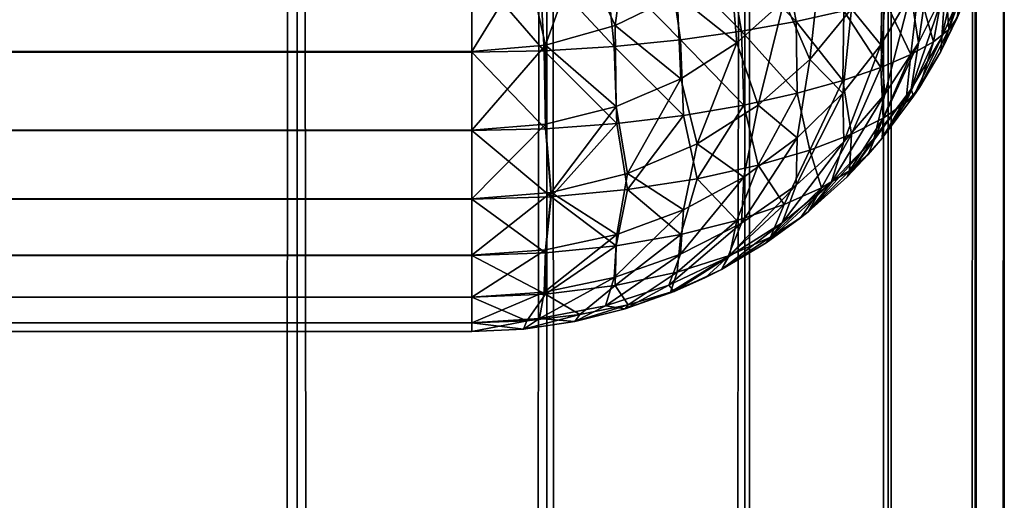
# Model space of a CAD drawing. Extents: x -265 to 265, y 0 to 1027.
# Tile 378 of 396: x 261.3 to 265, y 984.37 to 986.17. Entities that reach past the tile are written whole.
import ezdxf

# ---------------------------------------------------------------- set-up
doc = ezdxf.new("R2010")
doc.units = 0
doc.header["$LTSCALE"] = 65.185185
for name, color, linetype in [('18', 7, 'CONTINUOUS'), ('19', 7, 'CONTINUOUS'), ('23', 7, 'CONTINUOUS'), ('247', 7, 'CONTINUOUS'), ('248', 7, 'CONTINUOUS'), ('5', 7, 'CONTINUOUS'), ('6', 7, 'CONTINUOUS'), ('7', 7, 'CONTINUOUS')]:
    doc.layers.add(name, color=color, linetype=linetype)

msp = doc.modelspace()

# ---------------------------------------------------------------- linework, layer by layer
at = {"layer": '18', "color": 7, "linetype": 'CONTINUOUS'}
for points in [[(264.7611, 986.0522, 16.8578), (264.8459, 986.2302, 16.8845), (264.7611, 986.0522, 23.1422), (264.7611, 986.0522, 16.8578)], [(264.7611, 986.0522, 23.1422), (264.8459, 986.2302, 16.8845), (264.8232, 986.1779, 23.1233), (264.7611, 986.0522, 23.1422)], [(264.6594, 985.8836, 16.8325), (264.7611, 986.0522, 16.8578), (264.6594, 985.8836, 23.1675), (264.6594, 985.8836, 16.8325)], [(264.6594, 985.8836, 23.1675), (264.7611, 986.0522, 16.8578), (264.681, 985.9163, 23.1625), (264.6594, 985.8836, 23.1675)], [(264.681, 985.9163, 23.1625), (264.7611, 986.0522, 16.8578), (264.7611, 986.0522, 23.1422), (264.681, 985.9163, 23.1625)], [(264.5417, 985.726, 16.8089), (264.6594, 985.8836, 16.8325), (264.5417, 985.726, 23.1911), (264.5417, 985.726, 16.8089)], [(264.5417, 985.726, 23.1911), (264.6594, 985.8836, 16.8325), (264.6594, 985.8836, 23.1675), (264.5417, 985.726, 23.1911)], [(264.4093, 985.5809, 16.7871), (264.5417, 985.726, 16.8089), (264.4093, 985.5809, 23.2129), (264.4093, 985.5809, 16.7871)], [(264.4093, 985.5809, 23.2129), (264.5417, 985.726, 16.8089), (264.4889, 985.6647, 23.2003), (264.4093, 985.5809, 23.2129)], [(264.4889, 985.6647, 23.2003), (264.5417, 985.726, 16.8089), (264.5417, 985.726, 23.1911), (264.4889, 985.6647, 23.2003)], [(264.2635, 985.4497, 16.7675), (264.4093, 985.5809, 16.7871), (264.2635, 985.4497, 23.2325), (264.2635, 985.4497, 16.7675)], [(264.2635, 985.4497, 23.2325), (264.4093, 985.5809, 16.7871), (264.4093, 985.5809, 23.2129), (264.2635, 985.4497, 23.2325)], [(264.1058, 985.3335, 16.75), (264.2635, 985.4497, 16.7675), (264.1058, 985.3335, 23.25), (264.1058, 985.3335, 16.75)], [(264.1058, 985.3335, 23.25), (264.2635, 985.4497, 16.7675), (264.2346, 985.4266, 23.236), (264.1058, 985.3335, 23.25)], [(264.2346, 985.4266, 23.236), (264.2635, 985.4497, 16.7675), (264.2635, 985.4497, 23.2325), (264.2346, 985.4266, 23.236)], [(263.9377, 985.2334, 16.735), (264.1058, 985.3335, 16.75), (263.9377, 985.2334, 23.265), (263.9377, 985.2334, 16.735)], [(263.9377, 985.2334, 23.265), (264.1058, 985.3335, 16.75), (264.1058, 985.3335, 23.25), (263.9377, 985.2334, 23.265)], [(263.7608, 985.1503, 16.7226), (263.9377, 985.2334, 16.735), (263.7608, 985.1503, 23.2774), (263.7608, 985.1503, 16.7226)], [(263.7608, 985.1503, 23.2774), (263.9377, 985.2334, 16.735), (263.8774, 985.2027, 23.2696), (263.7608, 985.1503, 23.2774)], [(263.8774, 985.2027, 23.2696), (263.9377, 985.2334, 16.735), (263.9377, 985.2334, 23.265), (263.8774, 985.2027, 23.2696)], [(263.5768, 985.085, 16.7127), (263.7608, 985.1503, 16.7226), (263.5768, 985.085, 23.2873), (263.5768, 985.085, 16.7127)], [(263.5768, 985.085, 23.2873), (263.7608, 985.1503, 16.7226), (263.7608, 985.1503, 23.2774), (263.5768, 985.085, 23.2873)], [(263.3875, 985.0379, 16.7057), (263.5768, 985.085, 16.7127), (263.3875, 985.0379, 23.2943), (263.3875, 985.0379, 16.7057)], [(263.3875, 985.0379, 23.2943), (263.5768, 985.085, 16.7127), (263.5768, 985.085, 23.2873), (263.3875, 985.0379, 23.2943)], [(263.1945, 985.0095, 16.7014), (263.3875, 985.0379, 16.7057), (263.1945, 985.0095, 23.2986), (263.1945, 985.0095, 16.7014)], [(263.1945, 985.0095, 23.2986), (263.3875, 985.0379, 16.7057), (263.3875, 985.0379, 23.2943), (263.1945, 985.0095, 23.2986)], [(263, 985, 23.3), (263, 985, 16.7), (263.1945, 985.0095, 16.7014), (263, 985, 23.3)], [(263, 985, 23.3), (263.1945, 985.0095, 16.7014), (263.1945, 985.0095, 23.2986), (263, 985, 23.3)]]:
    msp.add_3dface(points, dxfattribs=at)
at = {"layer": '19', "color": 7, "linetype": 'CONTINUOUS'}
for points in [[(263.5873, 986.5104, 15.1007), (263.539, 986.1489, 15.173), (263.4057, 986.4344, 15.0638), (263.5873, 986.5104, 15.1007)], [(263.772, 986.263, 15.2231), (263.539, 986.1489, 15.173), (263.5873, 986.5104, 15.1007), (263.772, 986.263, 15.2231)], [(264.7337, 986.4692, 16.0879), (264.6775, 986.0836, 16.2868), (264.6488, 986.2696, 16.04), (264.7337, 986.4692, 16.0879)], [(264.7774, 986.2852, 16.3285), (264.6775, 986.0836, 16.2868), (264.7337, 986.4692, 16.0879), (264.7774, 986.2852, 16.3285)], [(264.8561, 986.3113, 16.6175), (264.7653, 986.1059, 16.5823), (264.8512, 986.4931, 16.3695), (264.8561, 986.3113, 16.6175)], [(264.8512, 986.4931, 16.3695), (264.7653, 986.1059, 16.5823), (264.7774, 986.2852, 16.3285), (264.8512, 986.4931, 16.3695)], [(263.4057, 986.4344, 15.0638), (263.2774, 986.076, 15.1402), (263.2074, 986.3866, 15.0403), (263.4057, 986.4344, 15.0638)], [(263.539, 986.1489, 15.173), (263.2774, 986.076, 15.1402), (263.4057, 986.4344, 15.0638), (263.539, 986.1489, 15.173)], [(263.9678, 986.4095, 15.2855), (263.9962, 986.0837, 15.417), (263.772, 986.263, 15.2231), (263.9678, 986.4095, 15.2855)], [(264.1729, 986.2431, 15.4766), (263.9962, 986.0837, 15.417), (263.9678, 986.4095, 15.2855), (264.1729, 986.2431, 15.4766)], [(264.3134, 986.4194, 15.5395), (264.2695, 986.0214, 15.6816), (264.1729, 986.2431, 15.4766), (264.3134, 986.4194, 15.5395)], [(264.4259, 986.2118, 15.7414), (264.2695, 986.0214, 15.6816), (264.3134, 986.4194, 15.5395), (264.4259, 986.2118, 15.7414)], [(264.5456, 986.4147, 15.8016), (264.5358, 986.077, 15.9912), (264.4259, 986.2118, 15.7414), (264.5456, 986.4147, 15.8016)], [(264.6488, 986.2696, 16.04), (264.5358, 986.077, 15.9912), (264.5456, 986.4147, 15.8016), (264.6488, 986.2696, 16.04)], [(263, 986.051, 15.1288), (263, 986.3703, 15.0323), (263.2074, 986.3866, 15.0403), (263, 986.051, 15.1288)], [(263.2774, 986.076, 15.1402), (263, 986.051, 15.1288), (263.2074, 986.3866, 15.0403), (263.2774, 986.076, 15.1402)], [(264.7653, 986.1059, 16.5823), (264.6503, 985.9101, 16.5475), (264.7774, 986.2852, 16.3285), (264.7653, 986.1059, 16.5823)], [(264.7774, 986.2852, 16.3285), (264.6503, 985.9101, 16.5475), (264.6775, 986.0836, 16.2868), (264.7774, 986.2852, 16.3285)], [(264.8459, 986.2302, 16.8845), (264.7611, 986.0522, 16.8578), (264.8561, 986.3113, 16.6175), (264.8459, 986.2302, 16.8845)], [(264.8561, 986.3113, 16.6175), (264.7611, 986.0522, 16.8578), (264.7653, 986.1059, 16.5823), (264.8561, 986.3113, 16.6175)], [(263.772, 986.263, 15.2231), (263.7849, 985.9484, 15.3642), (263.539, 986.1489, 15.173), (263.772, 986.263, 15.2231)], [(263.9962, 986.0837, 15.417), (263.7849, 985.9484, 15.3642), (263.772, 986.263, 15.2231), (263.9962, 986.0837, 15.417)], [(264.6488, 986.2696, 16.04), (264.551, 985.8916, 16.245), (264.5358, 986.077, 15.9912), (264.6488, 986.2696, 16.04)], [(264.6775, 986.0836, 16.2868), (264.551, 985.8916, 16.245), (264.6488, 986.2696, 16.04), (264.6775, 986.0836, 16.2868)], [(264.1729, 986.2431, 15.4766), (264.0759, 985.8498, 15.6245), (263.9962, 986.0837, 15.417), (264.1729, 986.2431, 15.4766)], [(264.2695, 986.0214, 15.6816), (264.0759, 985.8498, 15.6245), (264.1729, 986.2431, 15.4766), (264.2695, 986.0214, 15.6816)], [(264.4259, 986.2118, 15.7414), (264.3939, 985.895, 15.9424), (264.2695, 986.0214, 15.6816), (264.4259, 986.2118, 15.7414)], [(264.5358, 986.077, 15.9912), (264.3939, 985.895, 15.9424), (264.4259, 986.2118, 15.7414), (264.5358, 986.077, 15.9912)], [(263.539, 986.1489, 15.173), (263.5429, 985.8446, 15.3223), (263.2774, 986.076, 15.1402), (263.539, 986.1489, 15.173)], [(263.7849, 985.9484, 15.3642), (263.5429, 985.8446, 15.3223), (263.539, 986.1489, 15.173), (263.7849, 985.9484, 15.3642)], [(264.7653, 986.1059, 16.5823), (264.6594, 985.8836, 16.8325), (264.6503, 985.9101, 16.5475), (264.7653, 986.1059, 16.5823)], [(264.7611, 986.0522, 16.8578), (264.6594, 985.8836, 16.8325), (264.7653, 986.1059, 16.5823), (264.7611, 986.0522, 16.8578)], [(263, 985.7566, 15.2858), (263, 986.051, 15.1288), (263.2774, 986.076, 15.1402), (263, 985.7566, 15.2858)], [(263.2777, 985.7791, 15.2952), (263, 985.7566, 15.2858), (263.2774, 986.076, 15.1402), (263.2777, 985.7791, 15.2952)], [(263.5429, 985.8446, 15.3223), (263.2777, 985.7791, 15.2952), (263.2774, 986.076, 15.1402), (263.5429, 985.8446, 15.3223)], [(263.9962, 986.0837, 15.417), (263.8463, 985.7045, 15.5737), (263.7849, 985.9484, 15.3642), (263.9962, 986.0837, 15.417)], [(264.0759, 985.8498, 15.6245), (263.8463, 985.7045, 15.5737), (263.9962, 986.0837, 15.417), (264.0759, 985.8498, 15.6245)], [(264.5358, 986.077, 15.9912), (264.3978, 985.7123, 16.2037), (264.3939, 985.895, 15.9424), (264.5358, 986.077, 15.9912)], [(264.551, 985.8916, 16.245), (264.3978, 985.7123, 16.2037), (264.5358, 986.077, 15.9912), (264.551, 985.8916, 16.245)], [(264.6503, 985.9101, 16.5475), (264.5116, 985.7266, 16.5138), (264.6775, 986.0836, 16.2868), (264.6503, 985.9101, 16.5475)], [(264.6775, 986.0836, 16.2868), (264.5116, 985.7266, 16.5138), (264.551, 985.8916, 16.245), (264.6775, 986.0836, 16.2868)], [(264.2695, 986.0214, 15.6816), (264.2226, 985.7278, 15.895), (264.0759, 985.8498, 15.6245), (264.2695, 986.0214, 15.6816)], [(264.3939, 985.895, 15.9424), (264.2226, 985.7278, 15.895), (264.2695, 986.0214, 15.6816), (264.3939, 985.895, 15.9424)], [(263.7849, 985.9484, 15.3642), (263.5848, 985.5931, 15.5329), (263.5429, 985.8446, 15.3223), (263.7849, 985.9484, 15.3642)], [(263.8463, 985.7045, 15.5737), (263.5848, 985.5931, 15.5329), (263.7849, 985.9484, 15.3642), (263.8463, 985.7045, 15.5737)], [(264.3978, 985.7123, 16.2037), (264.2181, 985.5496, 16.1641), (264.3939, 985.895, 15.9424), (264.3978, 985.7123, 16.2037)], [(264.3939, 985.895, 15.9424), (264.2181, 985.5496, 16.1641), (264.2226, 985.7278, 15.895), (264.3939, 985.895, 15.9424)], [(264.5116, 985.7266, 16.5138), (264.3498, 985.5582, 16.4815), (264.551, 985.8916, 16.245), (264.5116, 985.7266, 16.5138)], [(264.551, 985.8916, 16.245), (264.3498, 985.5582, 16.4815), (264.3978, 985.7123, 16.2037), (264.551, 985.8916, 16.245)], [(264.5417, 985.726, 16.8089), (264.4093, 985.5809, 16.7871), (264.6503, 985.9101, 16.5475), (264.5417, 985.726, 16.8089)], [(264.6503, 985.9101, 16.5475), (264.4093, 985.5809, 16.7871), (264.5116, 985.7266, 16.5138), (264.6503, 985.9101, 16.5475)], [(264.6594, 985.8836, 16.8325), (264.5417, 985.726, 16.8089), (264.6503, 985.9101, 16.5475), (264.6594, 985.8836, 16.8325)], [(263.5429, 985.8446, 15.3223), (263.299, 985.5227, 15.5064), (263.2777, 985.7791, 15.2952), (263.5429, 985.8446, 15.3223)], [(263.5848, 985.5931, 15.5329), (263.299, 985.5227, 15.5064), (263.5429, 985.8446, 15.3223), (263.5848, 985.5931, 15.5329)], [(264.0759, 985.8498, 15.6245), (264.0225, 985.5801, 15.8506), (263.8463, 985.7045, 15.5737), (264.0759, 985.8498, 15.6245)], [(264.2226, 985.7278, 15.895), (264.0225, 985.5801, 15.8506), (264.0759, 985.8498, 15.6245), (264.2226, 985.7278, 15.895)], [(263, 985.4986, 15.4972), (263, 985.7566, 15.2858), (263.2777, 985.7791, 15.2952), (263, 985.4986, 15.4972)], [(263.299, 985.5227, 15.5064), (263, 985.4986, 15.4972), (263.2777, 985.7791, 15.2952), (263.299, 985.5227, 15.5064)], [(264.2181, 985.5496, 16.1641), (264.0129, 985.4075, 16.1274), (264.2226, 985.7278, 15.895), (264.2181, 985.5496, 16.1641)], [(264.2226, 985.7278, 15.895), (264.0129, 985.4075, 16.1274), (264.0225, 985.5801, 15.8506), (264.2226, 985.7278, 15.895)], [(264.4093, 985.5809, 16.7871), (264.2635, 985.4497, 16.7675), (264.5116, 985.7266, 16.5138), (264.4093, 985.5809, 16.7871)], [(264.5116, 985.7266, 16.5138), (264.2635, 985.4497, 16.7675), (264.3498, 985.5582, 16.4815), (264.5116, 985.7266, 16.5138)], [(263.8463, 985.7045, 15.5737), (263.7954, 985.4573, 15.8119), (263.5848, 985.5931, 15.5329), (263.8463, 985.7045, 15.5737)], [(264.0225, 985.5801, 15.8506), (263.7954, 985.4573, 15.8119), (263.8463, 985.7045, 15.5737), (264.0225, 985.5801, 15.8506)], [(264.3498, 985.5582, 16.4815), (264.1661, 985.408, 16.4513), (264.3978, 985.7123, 16.2037), (264.3498, 985.5582, 16.4815)], [(264.3978, 985.7123, 16.2037), (264.1661, 985.408, 16.4513), (264.2181, 985.5496, 16.1641), (264.3978, 985.7123, 16.2037)], [(263.5848, 985.5931, 15.5329), (263.545, 985.3645, 15.7814), (263.299, 985.5227, 15.5064), (263.5848, 985.5931, 15.5329)], [(263.7954, 985.4573, 15.8119), (263.545, 985.3645, 15.7814), (263.5848, 985.5931, 15.5329), (263.7954, 985.4573, 15.8119)], [(264.0129, 985.4075, 16.1274), (263.7842, 985.2904, 16.0956), (264.0225, 985.5801, 15.8506), (264.0129, 985.4075, 16.1274)], [(264.0225, 985.5801, 15.8506), (263.7842, 985.2904, 16.0956), (263.7954, 985.4573, 15.8119), (264.0225, 985.5801, 15.8506)], [(264.1661, 985.408, 16.4513), (263.962, 985.2789, 16.4242), (264.2181, 985.5496, 16.1641), (264.1661, 985.408, 16.4513)], [(264.2181, 985.5496, 16.1641), (263.962, 985.2789, 16.4242), (264.0129, 985.4075, 16.1274), (264.2181, 985.5496, 16.1641)], [(264.2635, 985.4497, 16.7675), (264.1058, 985.3335, 16.75), (264.3498, 985.5582, 16.4815), (264.2635, 985.4497, 16.7675)], [(264.3498, 985.5582, 16.4815), (264.1058, 985.3335, 16.75), (264.1661, 985.408, 16.4513), (264.3498, 985.5582, 16.4815)], [(263, 985.2869, 15.755), (263, 985.4986, 15.4972), (263.299, 985.5227, 15.5064), (263, 985.2869, 15.755)], [(263.2772, 985.3066, 15.7618), (263, 985.2869, 15.755), (263.299, 985.5227, 15.5064), (263.2772, 985.3066, 15.7618)], [(263.545, 985.3645, 15.7814), (263.2772, 985.3066, 15.7618), (263.299, 985.5227, 15.5064), (263.545, 985.3645, 15.7814)], [(263.7842, 985.2904, 16.0956), (263.5354, 985.2026, 16.0707), (263.7954, 985.4573, 15.8119), (263.7842, 985.2904, 16.0956)], [(263.7954, 985.4573, 15.8119), (263.5354, 985.2026, 16.0707), (263.545, 985.3645, 15.7814), (263.7954, 985.4573, 15.8119)], [(263.962, 985.2789, 16.4242), (263.7398, 985.1741, 16.4012), (264.0129, 985.4075, 16.1274), (263.962, 985.2789, 16.4242)], [(264.0129, 985.4075, 16.1274), (263.7398, 985.1741, 16.4012), (263.7842, 985.2904, 16.0956), (264.0129, 985.4075, 16.1274)], [(264.1058, 985.3335, 16.75), (263.9377, 985.2334, 16.735), (264.1661, 985.408, 16.4513), (264.1058, 985.3335, 16.75)], [(264.1661, 985.408, 16.4513), (263.9377, 985.2334, 16.735), (263.962, 985.2789, 16.4242), (264.1661, 985.408, 16.4513)], [(263.5354, 985.2026, 16.0707), (263.2717, 985.148, 16.0547), (263.545, 985.3645, 15.7814), (263.5354, 985.2026, 16.0707)], [(263.545, 985.3645, 15.7814), (263.2717, 985.148, 16.0547), (263.2772, 985.3066, 15.7618), (263.545, 985.3645, 15.7814)], [(263, 985.1295, 16.0491), (263, 985.2869, 15.755), (263.2772, 985.3066, 15.7618), (263, 985.1295, 16.0491)], [(263.2717, 985.148, 16.0547), (263, 985.1295, 16.0491), (263.2772, 985.3066, 15.7618), (263.2717, 985.148, 16.0547)], [(263.7398, 985.1741, 16.4012), (263.5024, 985.0966, 16.3834), (263.7842, 985.2904, 16.0956), (263.7398, 985.1741, 16.4012)], [(263.7842, 985.2904, 16.0956), (263.5024, 985.0966, 16.3834), (263.5354, 985.2026, 16.0707), (263.7842, 985.2904, 16.0956)], [(263.962, 985.2789, 16.4242), (263.7608, 985.1503, 16.7226), (263.7398, 985.1741, 16.4012), (263.962, 985.2789, 16.4242)], [(263.9377, 985.2334, 16.735), (263.7608, 985.1503, 16.7226), (263.962, 985.2789, 16.4242), (263.9377, 985.2334, 16.735)], [(263.5024, 985.0966, 16.3834), (263.2541, 985.0488, 16.3722), (263.5354, 985.2026, 16.0707), (263.5024, 985.0966, 16.3834)], [(263.5354, 985.2026, 16.0707), (263.2541, 985.0488, 16.3722), (263.2717, 985.148, 16.0547), (263.5354, 985.2026, 16.0707)], [(263.7398, 985.1741, 16.4012), (263.5768, 985.085, 16.7127), (263.5024, 985.0966, 16.3834), (263.7398, 985.1741, 16.4012)], [(263.7608, 985.1503, 16.7226), (263.5768, 985.085, 16.7127), (263.7398, 985.1741, 16.4012), (263.7608, 985.1503, 16.7226)], [(263, 985.0327, 16.3683), (263, 985.1295, 16.0491), (263.2717, 985.148, 16.0547), (263, 985.0327, 16.3683)], [(263.2541, 985.0488, 16.3722), (263, 985.0327, 16.3683), (263.2717, 985.148, 16.0547), (263.2541, 985.0488, 16.3722)], [(263.5024, 985.0966, 16.3834), (263.3875, 985.0379, 16.7057), (263.2541, 985.0488, 16.3722), (263.5024, 985.0966, 16.3834)], [(263.5768, 985.085, 16.7127), (263.3875, 985.0379, 16.7057), (263.5024, 985.0966, 16.3834), (263.5768, 985.085, 16.7127)], [(263, 985, 16.7), (263, 985.0327, 16.3683), (263.2541, 985.0488, 16.3722), (263, 985, 16.7)], [(263.1945, 985.0095, 16.7014), (263, 985, 16.7), (263.2541, 985.0488, 16.3722), (263.1945, 985.0095, 16.7014)], [(263.3875, 985.0379, 16.7057), (263.1945, 985.0095, 16.7014), (263.2541, 985.0488, 16.3722), (263.3875, 985.0379, 16.7057)]]:
    msp.add_3dface(points, dxfattribs=at)
at = {"layer": '23', "color": 7, "linetype": 'CONTINUOUS'}
for points in [[(264.1661, 986.4513, 24.592), (263.962, 986.4242, 24.7211), (264.2181, 986.1641, 24.4504), (264.1661, 986.4513, 24.592)], [(264.3978, 986.2037, 24.2877), (264.1661, 986.4513, 24.592), (264.2181, 986.1641, 24.4504), (264.3978, 986.2037, 24.2877)], [(263.7398, 986.4012, 24.8259), (263.5024, 986.3834, 24.9034), (263.7842, 986.0956, 24.7096), (263.7398, 986.4012, 24.8259)], [(263.962, 986.4242, 24.7211), (263.7398, 986.4012, 24.8259), (264.0129, 986.1274, 24.5925), (263.962, 986.4242, 24.7211)], [(264.0129, 986.1274, 24.5925), (263.7398, 986.4012, 24.8259), (263.7842, 986.0956, 24.7096), (264.0129, 986.1274, 24.5925)], [(264.2181, 986.1641, 24.4504), (263.962, 986.4242, 24.7211), (264.0129, 986.1274, 24.5925), (264.2181, 986.1641, 24.4504)], [(263.2541, 986.3722, 24.9512), (263, 986.3683, 24.9673), (263.2717, 986.0547, 24.852), (263.2541, 986.3722, 24.9512)], [(263, 986.3683, 24.9673), (263, 986.0491, 24.8705), (263.2717, 986.0547, 24.852), (263, 986.3683, 24.9673)], [(263.5024, 986.3834, 24.9034), (263.2541, 986.3722, 24.9512), (263.5354, 986.0707, 24.7974), (263.5024, 986.3834, 24.9034)], [(263.5354, 986.0707, 24.7974), (263.2541, 986.3722, 24.9512), (263.2717, 986.0547, 24.852), (263.5354, 986.0707, 24.7974)], [(263.7842, 986.0956, 24.7096), (263.5024, 986.3834, 24.9034), (263.5354, 986.0707, 24.7974), (263.7842, 986.0956, 24.7096)], [(264.8512, 986.3695, 23.5069), (264.7774, 986.3285, 23.7148), (264.7915, 986.1341, 23.3277), (264.8512, 986.3695, 23.5069)], [(264.8232, 986.1779, 23.1233), (264.8512, 986.3695, 23.5069), (264.7915, 986.1341, 23.3277), (264.8232, 986.1779, 23.1233)], [(264.7774, 986.3285, 23.7148), (264.6775, 986.2868, 23.9164), (264.7337, 986.0879, 23.5308), (264.7774, 986.3285, 23.7148)], [(264.7915, 986.1341, 23.3277), (264.7774, 986.3285, 23.7148), (264.7337, 986.0879, 23.5308), (264.7915, 986.1341, 23.3277)], [(264.6775, 986.2868, 23.9164), (264.551, 986.245, 24.1084), (264.6488, 986.04, 23.7304), (264.6775, 986.2868, 23.9164)], [(264.7337, 986.0879, 23.5308), (264.6775, 986.2868, 23.9164), (264.6488, 986.04, 23.7304), (264.7337, 986.0879, 23.5308)], [(264.551, 986.245, 24.1084), (264.3978, 986.2037, 24.2877), (264.5358, 985.9912, 23.923), (264.551, 986.245, 24.1084)], [(264.6488, 986.04, 23.7304), (264.551, 986.245, 24.1084), (264.5358, 985.9912, 23.923), (264.6488, 986.04, 23.7304)], [(264.3978, 986.2037, 24.2877), (264.2181, 986.1641, 24.4504), (264.3939, 985.9424, 24.105), (264.3978, 986.2037, 24.2877)], [(264.5358, 985.9912, 23.923), (264.3978, 986.2037, 24.2877), (264.3939, 985.9424, 24.105), (264.5358, 985.9912, 23.923)], [(264.7611, 986.0522, 23.1422), (264.8232, 986.1779, 23.1233), (264.7915, 986.1341, 23.3277), (264.7611, 986.0522, 23.1422)], [(264.2181, 986.1641, 24.4504), (264.0129, 986.1274, 24.5925), (264.2226, 985.895, 24.2722), (264.2181, 986.1641, 24.4504)], [(264.3939, 985.9424, 24.105), (264.2181, 986.1641, 24.4504), (264.2226, 985.895, 24.2722), (264.3939, 985.9424, 24.105)], [(264.681, 985.9163, 23.1625), (264.7611, 986.0522, 23.1422), (264.7915, 986.1341, 23.3277), (264.681, 985.9163, 23.1625)], [(264.681, 985.9163, 23.1625), (264.7915, 986.1341, 23.3277), (264.7337, 986.0879, 23.5308), (264.681, 985.9163, 23.1625)], [(264.0129, 986.1274, 24.5925), (263.7842, 986.0956, 24.7096), (264.0225, 985.8506, 24.4199), (264.0129, 986.1274, 24.5925)], [(264.2226, 985.895, 24.2722), (264.0129, 986.1274, 24.5925), (264.0225, 985.8506, 24.4199), (264.2226, 985.895, 24.2722)], [(263.5354, 986.0707, 24.7974), (263.2717, 986.0547, 24.852), (263.545, 985.7814, 24.6355), (263.5354, 986.0707, 24.7974)], [(263.7842, 986.0956, 24.7096), (263.5354, 986.0707, 24.7974), (263.7954, 985.8119, 24.5427), (263.7842, 986.0956, 24.7096)], [(263.7954, 985.8119, 24.5427), (263.5354, 986.0707, 24.7974), (263.545, 985.7814, 24.6355), (263.7954, 985.8119, 24.5427)], [(264.0225, 985.8506, 24.4199), (263.7842, 986.0956, 24.7096), (263.7954, 985.8119, 24.5427), (264.0225, 985.8506, 24.4199)], [(264.681, 985.9163, 23.1625), (264.7337, 986.0879, 23.5308), (264.63, 985.8604, 23.3753), (264.681, 985.9163, 23.1625)], [(264.7337, 986.0879, 23.5308), (264.6488, 986.04, 23.7304), (264.63, 985.8604, 23.3753), (264.7337, 986.0879, 23.5308)], [(263.2717, 986.0547, 24.852), (263, 986.0491, 24.8705), (263.2772, 985.7618, 24.6934), (263.2717, 986.0547, 24.852)], [(263, 986.0491, 24.8705), (263, 985.755, 24.7131), (263.2772, 985.7618, 24.6934), (263, 986.0491, 24.8705)], [(263.545, 985.7814, 24.6355), (263.2717, 986.0547, 24.852), (263.2772, 985.7618, 24.6934), (263.545, 985.7814, 24.6355)], [(264.6488, 986.04, 23.7304), (264.5358, 985.9912, 23.923), (264.5456, 985.8016, 23.5853), (264.6488, 986.04, 23.7304)], [(264.63, 985.8604, 23.3753), (264.6488, 986.04, 23.7304), (264.5456, 985.8016, 23.5853), (264.63, 985.8604, 23.3753)], [(264.5358, 985.9912, 23.923), (264.3939, 985.9424, 24.105), (264.4259, 985.7414, 23.7882), (264.5358, 985.9912, 23.923)], [(264.5456, 985.8016, 23.5853), (264.5358, 985.9912, 23.923), (264.4259, 985.7414, 23.7882), (264.5456, 985.8016, 23.5853)], [(264.3939, 985.9424, 24.105), (264.2226, 985.895, 24.2722), (264.2695, 985.6816, 23.9786), (264.3939, 985.9424, 24.105)], [(264.4259, 985.7414, 23.7882), (264.3939, 985.9424, 24.105), (264.2695, 985.6816, 23.9786), (264.4259, 985.7414, 23.7882)], [(264.6594, 985.8836, 23.1675), (264.681, 985.9163, 23.1625), (264.63, 985.8604, 23.3753), (264.6594, 985.8836, 23.1675)], [(264.2226, 985.895, 24.2722), (264.0225, 985.8506, 24.4199), (264.0759, 985.6245, 24.1502), (264.2226, 985.895, 24.2722)], [(264.2695, 985.6816, 23.9786), (264.2226, 985.895, 24.2722), (264.0759, 985.6245, 24.1502), (264.2695, 985.6816, 23.9786)], [(264.5417, 985.726, 23.1911), (264.6594, 985.8836, 23.1675), (264.63, 985.8604, 23.3753), (264.5417, 985.726, 23.1911)], [(264.0225, 985.8506, 24.4199), (263.7954, 985.8119, 24.5427), (263.8463, 985.5737, 24.2955), (264.0225, 985.8506, 24.4199)], [(264.0759, 985.6245, 24.1502), (264.0225, 985.8506, 24.4199), (263.8463, 985.5737, 24.2955), (264.0759, 985.6245, 24.1502)], [(264.5417, 985.726, 23.1911), (264.63, 985.8604, 23.3753), (264.5456, 985.8016, 23.5853), (264.5417, 985.726, 23.1911)], [(263.7954, 985.8119, 24.5427), (263.545, 985.7814, 24.6355), (263.5848, 985.5329, 24.4069), (263.7954, 985.8119, 24.5427)], [(263.8463, 985.5737, 24.2955), (263.7954, 985.8119, 24.5427), (263.5848, 985.5329, 24.4069), (263.8463, 985.5737, 24.2955)], [(264.4889, 985.6647, 23.2003), (264.5456, 985.8016, 23.5853), (264.4184, 985.603, 23.3936), (264.4889, 985.6647, 23.2003)], [(264.5456, 985.8016, 23.5853), (264.4259, 985.7414, 23.7882), (264.4184, 985.603, 23.3936), (264.5456, 985.8016, 23.5853)], [(264.4889, 985.6647, 23.2003), (264.5417, 985.726, 23.1911), (264.5456, 985.8016, 23.5853), (264.4889, 985.6647, 23.2003)], [(263.545, 985.7814, 24.6355), (263.2772, 985.7618, 24.6934), (263.299, 985.5064, 24.4773), (263.545, 985.7814, 24.6355)], [(263.5848, 985.5329, 24.4069), (263.545, 985.7814, 24.6355), (263.299, 985.5064, 24.4773), (263.5848, 985.5329, 24.4069)], [(263.2772, 985.7618, 24.6934), (263, 985.755, 24.7131), (263.299, 985.5064, 24.4773), (263.2772, 985.7618, 24.6934)], [(263, 985.755, 24.7131), (263, 985.4972, 24.5014), (263.299, 985.5064, 24.4773), (263, 985.755, 24.7131)], [(264.4259, 985.7414, 23.7882), (264.2695, 985.6816, 23.9786), (264.3134, 985.5395, 23.5806), (264.4259, 985.7414, 23.7882)], [(264.4184, 985.603, 23.3936), (264.4259, 985.7414, 23.7882), (264.3134, 985.5395, 23.5806), (264.4184, 985.603, 23.3936)], [(264.2695, 985.6816, 23.9786), (264.0759, 985.6245, 24.1502), (264.1729, 985.4766, 23.7569), (264.2695, 985.6816, 23.9786)], [(264.3134, 985.5395, 23.5806), (264.2695, 985.6816, 23.9786), (264.1729, 985.4766, 23.7569), (264.3134, 985.5395, 23.5806)], [(264.4093, 985.5809, 23.2129), (264.4889, 985.6647, 23.2003), (264.4184, 985.603, 23.3936), (264.4093, 985.5809, 23.2129)], [(264.0759, 985.6245, 24.1502), (263.8463, 985.5737, 24.2955), (263.9962, 985.417, 23.9163), (264.0759, 985.6245, 24.1502)], [(264.1729, 985.4766, 23.7569), (264.0759, 985.6245, 24.1502), (263.9962, 985.417, 23.9163), (264.1729, 985.4766, 23.7569)], [(264.2635, 985.4497, 23.2325), (264.4093, 985.5809, 23.2129), (264.4184, 985.603, 23.3936), (264.2635, 985.4497, 23.2325)], [(264.2635, 985.4497, 23.2325), (264.4184, 985.603, 23.3936), (264.3134, 985.5395, 23.5806), (264.2635, 985.4497, 23.2325)], [(263.8463, 985.5737, 24.2955), (263.5848, 985.5329, 24.4069), (263.7849, 985.3642, 24.0516), (263.8463, 985.5737, 24.2955)], [(263.9962, 985.417, 23.9163), (263.8463, 985.5737, 24.2955), (263.7849, 985.3642, 24.0516), (263.9962, 985.417, 23.9163)], [(263.299, 985.5064, 24.4773), (263, 985.4972, 24.5014), (263.2777, 985.2952, 24.2209), (263.299, 985.5064, 24.4773)], [(263.5429, 985.3223, 24.1554), (263.299, 985.5064, 24.4773), (263.2777, 985.2952, 24.2209), (263.5429, 985.3223, 24.1554)], [(263.5848, 985.5329, 24.4069), (263.299, 985.5064, 24.4773), (263.5429, 985.3223, 24.1554), (263.5848, 985.5329, 24.4069)], [(263.7849, 985.3642, 24.0516), (263.5848, 985.5329, 24.4069), (263.5429, 985.3223, 24.1554), (263.7849, 985.3642, 24.0516)], [(264.2346, 985.4266, 23.236), (264.3134, 985.5395, 23.5806), (264.1224, 985.3549, 23.4209), (264.2346, 985.4266, 23.236)], [(264.3134, 985.5395, 23.5806), (264.1729, 985.4766, 23.7569), (264.1224, 985.3549, 23.4209), (264.3134, 985.5395, 23.5806)], [(264.2346, 985.4266, 23.236), (264.2635, 985.4497, 23.2325), (264.3134, 985.5395, 23.5806), (264.2346, 985.4266, 23.236)], [(263, 985.4972, 24.5014), (263, 985.2858, 24.2434), (263.2777, 985.2952, 24.2209), (263, 985.4972, 24.5014)], [(264.1729, 985.4766, 23.7569), (263.9962, 985.417, 23.9163), (263.9678, 985.2855, 23.5905), (264.1729, 985.4766, 23.7569)], [(264.1224, 985.3549, 23.4209), (264.1729, 985.4766, 23.7569), (263.9678, 985.2855, 23.5905), (264.1224, 985.3549, 23.4209)], [(263.9962, 985.417, 23.9163), (263.7849, 985.3642, 24.0516), (263.772, 985.2231, 23.737), (263.9962, 985.417, 23.9163)], [(263.9678, 985.2855, 23.5905), (263.9962, 985.417, 23.9163), (263.772, 985.2231, 23.737), (263.9678, 985.2855, 23.5905)], [(264.1058, 985.3335, 23.25), (264.2346, 985.4266, 23.236), (264.1224, 985.3549, 23.4209), (264.1058, 985.3335, 23.25)], [(263.7849, 985.3642, 24.0516), (263.5429, 985.3223, 24.1554), (263.539, 985.173, 23.8511), (263.7849, 985.3642, 24.0516)], [(263.772, 985.2231, 23.737), (263.7849, 985.3642, 24.0516), (263.539, 985.173, 23.8511), (263.772, 985.2231, 23.737)], [(263.5429, 985.3223, 24.1554), (263.2777, 985.2952, 24.2209), (263.2774, 985.1402, 23.924), (263.5429, 985.3223, 24.1554)], [(263.539, 985.173, 23.8511), (263.5429, 985.3223, 24.1554), (263.2774, 985.1402, 23.924), (263.539, 985.173, 23.8511)], [(263.9377, 985.2334, 23.265), (264.1058, 985.3335, 23.25), (264.1224, 985.3549, 23.4209), (263.9377, 985.2334, 23.265)], [(263.9377, 985.2334, 23.265), (264.1224, 985.3549, 23.4209), (263.9678, 985.2855, 23.5905), (263.9377, 985.2334, 23.265)], [(263.2777, 985.2952, 24.2209), (263, 985.2858, 24.2434), (263.2774, 985.1402, 23.924), (263.2777, 985.2952, 24.2209)], [(263, 985.2858, 24.2434), (263, 985.1288, 23.949), (263.2774, 985.1402, 23.924), (263, 985.2858, 24.2434)], [(263.8774, 985.2027, 23.2696), (263.9678, 985.2855, 23.5905), (263.746, 985.1482, 23.3899), (263.8774, 985.2027, 23.2696)], [(263.9678, 985.2855, 23.5905), (263.772, 985.2231, 23.737), (263.746, 985.1482, 23.3899), (263.9678, 985.2855, 23.5905)], [(263.8774, 985.2027, 23.2696), (263.9377, 985.2334, 23.265), (263.9678, 985.2855, 23.5905), (263.8774, 985.2027, 23.2696)], [(263.772, 985.2231, 23.737), (263.539, 985.173, 23.8511), (263.5873, 985.1007, 23.4896), (263.772, 985.2231, 23.737)], [(263.746, 985.1482, 23.3899), (263.772, 985.2231, 23.737), (263.5873, 985.1007, 23.4896), (263.746, 985.1482, 23.3899)], [(263.539, 985.173, 23.8511), (263.2774, 985.1402, 23.924), (263.4057, 985.0638, 23.5656), (263.539, 985.173, 23.8511)], [(263.5873, 985.1007, 23.4896), (263.539, 985.173, 23.8511), (263.4057, 985.0638, 23.5656), (263.5873, 985.1007, 23.4896)], [(263.7608, 985.1503, 23.2774), (263.8774, 985.2027, 23.2696), (263.746, 985.1482, 23.3899), (263.7608, 985.1503, 23.2774)], [(263.2774, 985.1402, 23.924), (263, 985.1288, 23.949), (263.2074, 985.0403, 23.6134), (263.2774, 985.1402, 23.924)], [(263.4057, 985.0638, 23.5656), (263.2774, 985.1402, 23.924), (263.2074, 985.0403, 23.6134), (263.4057, 985.0638, 23.5656)], [(263.5768, 985.085, 23.2873), (263.7608, 985.1503, 23.2774), (263.746, 985.1482, 23.3899), (263.5768, 985.085, 23.2873)], [(263.5768, 985.085, 23.2873), (263.746, 985.1482, 23.3899), (263.5873, 985.1007, 23.4896), (263.5768, 985.085, 23.2873)], [(263, 985.1288, 23.949), (263, 985.0323, 23.6297), (263.2074, 985.0403, 23.6134), (263, 985.1288, 23.949)], [(263.3875, 985.0379, 23.2943), (263.5768, 985.085, 23.2873), (263.5873, 985.1007, 23.4896), (263.3875, 985.0379, 23.2943)], [(263.3875, 985.0379, 23.2943), (263.5873, 985.1007, 23.4896), (263.4057, 985.0638, 23.5656), (263.3875, 985.0379, 23.2943)], [(263.1945, 985.0095, 23.2986), (263.3875, 985.0379, 23.2943), (263.4057, 985.0638, 23.5656), (263.1945, 985.0095, 23.2986)], [(263.1945, 985.0095, 23.2986), (263.4057, 985.0638, 23.5656), (263.2074, 985.0403, 23.6134), (263.1945, 985.0095, 23.2986)], [(263, 985.0323, 23.6297), (263.1945, 985.0095, 23.2986), (263.2074, 985.0403, 23.6134), (263, 985.0323, 23.6297)], [(263, 985.0323, 23.6297), (263, 985, 23.3), (263.1945, 985.0095, 23.2986), (263, 985.0323, 23.6297)]]:
    msp.add_3dface(points, dxfattribs=at)
at = {"layer": '247', "color": 7, "linetype": 'CONTINUOUS'}
for points in [[(261.2277, 1, 9.9468), (262.3448, 1, 8.521), (261.2277, 1019, 9.9468), (261.2277, 1, 9.9468)], [(261.2277, 1019, 9.9468), (262.3448, 1, 8.521), (262.3448, 1019, 8.521), (261.2277, 1019, 9.9468)], [(262.3448, 1, 8.521), (263.2818, 1, 6.9708), (262.3448, 1019, 8.521), (262.3448, 1, 8.521)], [(262.3448, 1019, 8.521), (263.2818, 1, 6.9708), (263.2818, 1019, 6.9708), (262.3448, 1019, 8.521)], [(263.2818, 1, 6.9708), (264.0252, 1, 5.3191), (263.2818, 1019, 6.9708), (263.2818, 1, 6.9708)], [(263.2818, 1019, 6.9708), (264.0252, 1, 5.3191), (264.0252, 1019, 5.3191), (263.2818, 1019, 6.9708)], [(264.0252, 1, 5.3191), (264.5641, 1, 3.5897), (264.0252, 1019, 5.3191), (264.0252, 1, 5.3191)], [(264.0252, 1019, 5.3191), (264.5641, 1, 3.5897), (264.5641, 1019, 3.5897), (264.0252, 1019, 5.3191)], [(264.5641, 1, 3.5897), (264.8906, 1, 1.8081), (264.5641, 1019, 3.5897), (264.5641, 1, 3.5897)], [(264.5641, 1019, 3.5897), (264.8906, 1, 1.8081), (264.8906, 1019, 1.8081), (264.5641, 1019, 3.5897)], [(264.8906, 1, 1.8081), (265, 1), (264.8906, 1019, 1.8081), (264.8906, 1, 1.8081)], [(264.8906, 1019, 1.8081), (265, 1), (265, 1019), (264.8906, 1019, 1.8081)]]:
    msp.add_3dface(points, dxfattribs=at)
at = {"layer": '248', "color": 7, "linetype": 'CONTINUOUS'}
for points in [[(262.3448, 1, -8.521), (261.2277, 1, -9.9468), (262.3448, 1019, -8.521), (262.3448, 1, -8.521)], [(262.3448, 1019, -8.521), (261.2277, 1, -9.9468), (261.2277, 1019, -9.9468), (262.3448, 1019, -8.521)], [(263.2818, 1, -6.9708), (262.3448, 1, -8.521), (263.2818, 1019, -6.9708), (263.2818, 1, -6.9708)], [(263.2818, 1019, -6.9708), (262.3448, 1, -8.521), (262.3448, 1019, -8.521), (263.2818, 1019, -6.9708)], [(264.0252, 1, -5.3191), (263.2818, 1, -6.9708), (264.0252, 1019, -5.3191), (264.0252, 1, -5.3191)], [(264.0252, 1019, -5.3191), (263.2818, 1, -6.9708), (263.2818, 1019, -6.9708), (264.0252, 1019, -5.3191)], [(264.5641, 1, -3.5897), (264.0252, 1, -5.3191), (264.5641, 1019, -3.5897), (264.5641, 1, -3.5897)], [(264.5641, 1019, -3.5897), (264.0252, 1, -5.3191), (264.0252, 1019, -5.3191), (264.5641, 1019, -3.5897)], [(264.8906, 1, -1.8081), (264.5641, 1, -3.5897), (264.8906, 1019, -1.8081), (264.8906, 1, -1.8081)], [(264.8906, 1019, -1.8081), (264.5641, 1, -3.5897), (264.5641, 1019, -3.5897), (264.8906, 1019, -1.8081)], [(265, 1019), (265, 1), (264.8906, 1, -1.8081), (265, 1019)], [(265, 1019), (264.8906, 1, -1.8081), (264.8906, 1019, -1.8081), (265, 1019)]]:
    msp.add_3dface(points, dxfattribs=at)
at = {"layer": '5', "color": 7, "linetype": 'CONTINUOUS'}
for points in [[(263, 986.051, 15.1288), (-263, 986.3683, 15.0327), (263, 986.3703, 15.0323), (263, 986.051, 15.1288)], [(-263, 986.0491, 15.1295), (-263, 986.3683, 15.0327), (263, 986.051, 15.1288), (-263, 986.0491, 15.1295)], [(263, 985.7566, 15.2858), (-263, 986.0491, 15.1295), (263, 986.051, 15.1288), (263, 985.7566, 15.2858)], [(-263, 985.755, 15.2869), (-263, 986.0491, 15.1295), (263, 985.7566, 15.2858), (-263, 985.755, 15.2869)], [(263, 985.4986, 15.4972), (-263, 985.755, 15.2869), (263, 985.7566, 15.2858), (263, 985.4986, 15.4972)], [(-263, 985.4972, 15.4986), (-263, 985.755, 15.2869), (263, 985.4986, 15.4972), (-263, 985.4972, 15.4986)], [(263, 985.2869, 15.755), (-263, 985.4972, 15.4986), (263, 985.4986, 15.4972), (263, 985.2869, 15.755)], [(-263, 985.2858, 15.7566), (-263, 985.4972, 15.4986), (263, 985.2869, 15.755), (-263, 985.2858, 15.7566)], [(263, 985.1295, 16.0491), (-263, 985.2858, 15.7566), (263, 985.2869, 15.755), (263, 985.1295, 16.0491)], [(-263, 985.1288, 16.051), (-263, 985.2858, 15.7566), (263, 985.1295, 16.0491), (-263, 985.1288, 16.051)], [(263, 985.0327, 16.3683), (-263, 985.1288, 16.051), (263, 985.1295, 16.0491), (263, 985.0327, 16.3683)], [(-263, 985.0323, 16.3703), (-263, 985.1288, 16.051), (263, 985.0327, 16.3683), (-263, 985.0323, 16.3703)], [(263, 985, 16.7), (-263, 985.0323, 16.3703), (263, 985.0327, 16.3683), (263, 985, 16.7)], [(-263, 985, 16.7), (-263, 985.0323, 16.3703), (263, 985, 16.7), (-263, 985, 16.7)]]:
    msp.add_3dface(points, dxfattribs=at)
at = {"layer": '6', "color": 7, "linetype": 'CONTINUOUS'}
for points in [[(-263, 985, 16.7), (263, 985, 16.7), (-263, 985, 23.3), (-263, 985, 16.7)], [(-263, 985, 23.3), (263, 985, 16.7), (263, 985, 23.3), (-263, 985, 23.3)]]:
    msp.add_3dface(points, dxfattribs=at)
at = {"layer": '7', "color": 7, "linetype": 'CONTINUOUS'}
for points in [[(-263, 986.3703, 24.9677), (-263, 986.051, 24.8712), (263, 986.3683, 24.9673), (-263, 986.3703, 24.9677)], [(263, 986.3683, 24.9673), (-263, 986.051, 24.8712), (263, 986.0491, 24.8705), (263, 986.3683, 24.9673)], [(-263, 986.051, 24.8712), (-263, 985.7566, 24.7142), (263, 986.0491, 24.8705), (-263, 986.051, 24.8712)], [(263, 986.0491, 24.8705), (-263, 985.7566, 24.7142), (263, 985.755, 24.7131), (263, 986.0491, 24.8705)], [(-263, 985.7566, 24.7142), (-263, 985.4986, 24.5028), (263, 985.755, 24.7131), (-263, 985.7566, 24.7142)], [(263, 985.755, 24.7131), (-263, 985.4986, 24.5028), (263, 985.4972, 24.5014), (263, 985.755, 24.7131)], [(-263, 985.4986, 24.5028), (-263, 985.2869, 24.245), (263, 985.4972, 24.5014), (-263, 985.4986, 24.5028)], [(263, 985.4972, 24.5014), (-263, 985.2869, 24.245), (263, 985.2858, 24.2434), (263, 985.4972, 24.5014)], [(-263, 985.2869, 24.245), (-263, 985.1295, 23.9509), (263, 985.2858, 24.2434), (-263, 985.2869, 24.245)], [(263, 985.2858, 24.2434), (-263, 985.1295, 23.9509), (263, 985.1288, 23.949), (263, 985.2858, 24.2434)], [(-263, 985.1295, 23.9509), (-263, 985.0327, 23.6317), (263, 985.1288, 23.949), (-263, 985.1295, 23.9509)], [(263, 985.1288, 23.949), (-263, 985.0327, 23.6317), (263, 985.0323, 23.6297), (263, 985.1288, 23.949)], [(-263, 985.0327, 23.6317), (-263, 985, 23.3), (263, 985.0323, 23.6297), (-263, 985.0327, 23.6317)], [(-263, 985, 23.3), (263, 985, 23.3), (263, 985.0323, 23.6297), (-263, 985, 23.3)]]:
    msp.add_3dface(points, dxfattribs=at)

doc.saveas('drawing.dxf')
